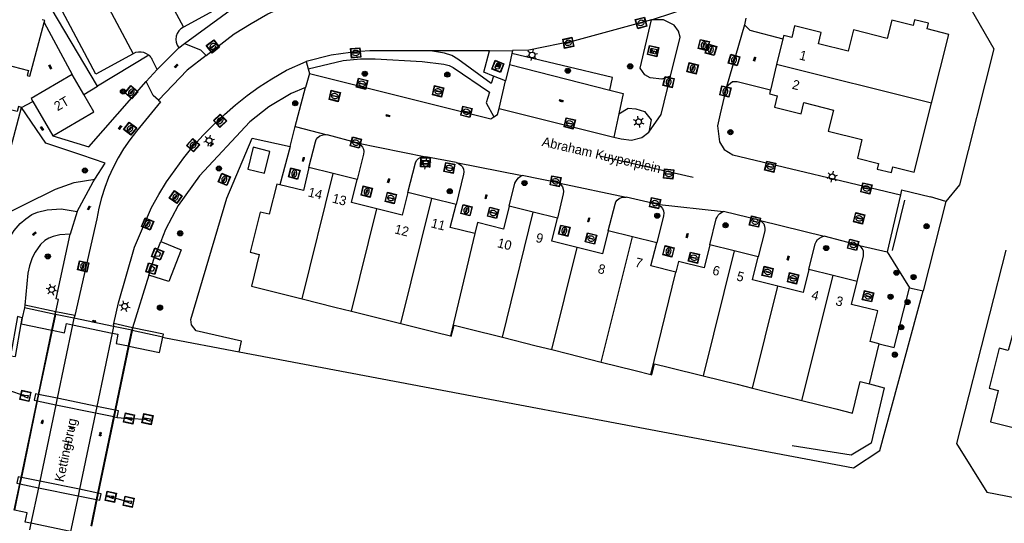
# Model space of a CAD drawing. Header units: metres. Extents: x 93870 to 95789, y 463036 to 464040.
# Tile 294 of 344: x 95405 to 95510, y 463376 to 463429. Entities that reach past the tile are written whole.
import ezdxf
from ezdxf.enums import TextEntityAlignment as Align

# ---------------------------------------------------------------- set-up
doc = ezdxf.new("R2010")
doc.units = ezdxf.units.M
doc.header["$LTSCALE"] = 25.4
for name, color, linetype in [('B_BEBOUWINGSGRENS_0', 1, 'Continuous'), ('B_TUSSENMUUR_0', 7, 'Continuous'), ('G_GRENS_ALGEMEEN_0', 7, 'Continuous'), ('K_KUNSTWERKGRENS_0', 1, 'Continuous'), ('K_KUNSTWERKGRENS_1', 1, 'Continuous'), ('K_STEIGER_1', 1, 'Continuous'), ('Q_BALUSTRADE_LIJN_1', 193, 'Continuous'), ('Q_BOOM_0', 3, 'Continuous'), ('Q_BRANDKRAAN_0', 5, 'Continuous'), ('Q_CONTAINER_0', 7, 'Continuous'), ('Q_DAMWAND_0', 6, 'Continuous'), ('Q_ELEKTRAKAST_0', 7, 'Continuous'), ('Q_GELEIDEWERK_LIJN_0', 1, 'Continuous'), ('Q_INSPECTIE_OF_RIOOLPUT_0', 253, 'Continuous'), ('Q_KOLK_0', 254, 'Continuous'), ('Q_LICHTMAST_0', 2, 'Continuous'), ('Q_MEERPAAL_0', 7, 'Continuous'), ('Q_RECLAMEZUIL_0', 232, 'Continuous'), ('Q_STRAATNAAMBORD_0', 7, 'Continuous'), ('Q_WATERLEIDINGPUT_0', 5, 'Continuous'), ('S_GBKN_SYMBOOL_GV_GROOT_0', 7, 'Continuous'), ('S_GBKN_SYMBOOL_GV_GROOT_1', 7, 'Continuous'), ('S_GBKN_SYMBOOL_OV_GROOT_0', 7, 'Continuous'), ('T_CULTUURGRENS_0', 76, 'Continuous'), ('T_HAAG_0', 87, 'Continuous'), ('T_HEK_0', 57, 'Continuous'), ('T_HEK_LIJN_0', 6, 'Continuous'), ('T_MUUR_30CM_0', 10, 'Continuous'), ('T_WALBESCHERMING_0', 45, 'Continuous'), ('V_WEGGRENS_0', 7, 'Continuous'), ('V_WEGGRENS_1', 7, 'Continuous'), ('W_WALBESCHERMING_LIJN_1', 45, 'Continuous'), ('Z_GBKN_HUISNUMMER_0', 252, 'Continuous'), ('Z_KUNSTWERKNAAM_1', 252, 'Continuous'), ('Z_STRAATNAAM_0', 252, 'Continuous')]:
    doc.layers.add(name, color=color, linetype=linetype)

# ---------------------------------------------------------------- blocks, each defined once
blk = doc.blocks.new('Q_CONTAINER')
for points in [[(-0.5, 0.5), (0.5, 0.5), (0.5, -0.5), (-0.5, -0.5)], [(-0.34, 0.2), (0.33, 0.2), (0.19, -0.25), (-0.2, -0.25)]]:
    blk.add_lwpolyline(points, close=True)
blk.add_lwpolyline([(-0.44, 0.46), (0.44, 0.46, -0.414214), (0.46, 0.44), (0.46, -0.44, -0.414214), (0.44, -0.46), (-0.44, -0.46, -0.414214), (-0.46, -0.44), (-0.46, 0.44), (-0.46, 0.44), (-0.46, 0.45), (-0.46, 0.45), (-0.46, 0.45), (-0.46, 0.45), (-0.46, 0.45), (-0.46, 0.45), (-0.46, 0.46), (-0.46, 0.46), (-0.46, 0.46), (-0.45, 0.46), (-0.45, 0.46), (-0.45, 0.46), (-0.45, 0.46), (-0.45, 0.46), (-0.45, 0.46), (-0.44, 0.46), (-0.44, 0.46)], format="xyb")
blk = doc.blocks.new('Q_STRAATNAAMBORD')
for points in [[(-0.5, 0.5), (0.5, 0.5), (0.5, -0.5), (-0.5, -0.5)], [(-0.37, 0.22), (0.36, 0.22), (0.36, -0.21), (-0.37, -0.21)]]:
    blk.add_lwpolyline(points, close=True)
for points in [[(-0.44, 0.46), (0.44, 0.46, -0.414214), (0.46, 0.44), (0.46, -0.44, -0.414214), (0.44, -0.46), (-0.44, -0.46, -0.414214), (-0.46, -0.44), (-0.46, 0.44), (-0.46, 0.44), (-0.46, 0.45), (-0.46, 0.45), (-0.46, 0.45), (-0.46, 0.45), (-0.46, 0.45), (-0.46, 0.45), (-0.46, 0.46), (-0.46, 0.46), (-0.46, 0.46), (-0.45, 0.46), (-0.45, 0.46), (-0.45, 0.46), (-0.45, 0.46), (-0.45, 0.46), (-0.45, 0.46), (-0.44, 0.46), (-0.44, 0.46)], [(-0.29, 0.16), (0.28, 0.16, -0.414214), (0.3, 0.14), (0.3, -0.13, -0.414214), (0.28, -0.16), (-0.29, -0.16, -0.414214), (-0.31, -0.13), (-0.31, 0.14), (-0.31, 0.14), (-0.31, 0.14), (-0.31, 0.14), (-0.31, 0.15), (-0.31, 0.15), (-0.31, 0.15), (-0.3, 0.15), (-0.3, 0.15), (-0.3, 0.15), (-0.3, 0.16), (-0.3, 0.16), (-0.3, 0.16), (-0.3, 0.16), (-0.29, 0.16), (-0.29, 0.16), (-0.29, 0.16), (-0.29, 0.16), (-0.29, 0.16)]]:
    blk.add_lwpolyline(points, format="xyb")
blk = doc.blocks.new('Q_ELEKTRAKAST')
for points in [[(-0.5, 0.5), (0.5, 0.5), (0.5, -0.5), (-0.5, -0.5)], [(-0.26, 0.26), (0.25, 0.26), (0.25, 0.19), (-0.26, 0.19)], [(-0.26, 0.11), (0.25, 0.11), (0.25, -0.33), (-0.26, -0.33)]]:
    blk.add_lwpolyline(points, close=True)
blk.add_lwpolyline([(-0.44, 0.46), (0.44, 0.46, -0.414214), (0.46, 0.44), (0.46, -0.44, -0.414214), (0.44, -0.46), (-0.44, -0.46, -0.414214), (-0.46, -0.44), (-0.46, 0.44), (-0.46, 0.44), (-0.46, 0.45), (-0.46, 0.45), (-0.46, 0.45), (-0.46, 0.45), (-0.46, 0.45), (-0.46, 0.45), (-0.46, 0.46), (-0.46, 0.46), (-0.46, 0.46), (-0.45, 0.46), (-0.45, 0.46), (-0.45, 0.46), (-0.45, 0.46), (-0.45, 0.46), (-0.45, 0.46), (-0.44, 0.46), (-0.44, 0.46)], format="xyb")
blk.add_lwpolyline([(-0.18, 0, -1), (-0.18, -0.07, -1)], format="xyb", close=True)
blk.add_lwpolyline([(0.04, 0.09), (-0.06, -0.11), (0.04, -0.11), (-0.06, -0.31)])
blk = doc.blocks.new('Q_LICHTMAST')
for points in [[(-0.26, 0.15), (-0.52, 0.3)], [(0, 0.3), (0, 0.6)], [(0.26, 0.15), (0.52, 0.3)], [(-0.26, -0.15), (-0.52, -0.3)], [(0, -0.3), (0, -0.6)], [(0.26, -0.15), (0.52, -0.3)]]:
    blk.add_lwpolyline(points)
blk.add_circle((0, 0), 0.3)
blk = doc.blocks.new('Q_KOLK')
blk.add_lwpolyline([(-0.5, 0.5), (0.5, 0.5), (0.5, -0.5), (-0.5, -0.5)], close=True)
for points in [[(-0.44, 0.46), (0.44, 0.46, -0.414214), (0.46, 0.44), (0.46, -0.44, -0.414214), (0.44, -0.46), (-0.44, -0.46, -0.414214), (-0.46, -0.44), (-0.46, 0.44, -0.414214), (-0.44, 0.46)], [(-0.34, 0.1, 0.380426), (-0.28, -0.18)], [(-0.01, 0.27, 0.240218), (-0.34, 0.1)], [(-0.19, 0.04, 0.853344), (-0.19, -0.03)], [(0.33, 0.11, 0.240191), (-0.01, 0.27)], [(0.18, -0.03, 0.849746), (0.18, 0.04)], [(0.27, -0.18, 0.380426), (0.33, 0.11)], [(-0.28, -0.18, 0.148452), (0.01, -0.26)], [(0.01, -0.26, 0.131742), (0.27, -0.18)]]:
    blk.add_lwpolyline(points, format="xyb")
for points in [[(-0.19, 0.04), (0.18, 0.04)], [(0.18, -0.03), (-0.19, -0.03)]]:
    blk.add_lwpolyline(points)
blk = doc.blocks.new('Q_INSPECTIE_OF_RIOOLPUT')
blk.add_lwpolyline([(-0.5, 0.5), (0.5, 0.5), (0.5, -0.5), (-0.5, -0.5)], close=True)
for points in [[(-0.44, 0.46), (0.44, 0.46, -0.414214), (0.46, 0.44), (0.46, -0.44, -0.414214), (0.44, -0.46), (-0.44, -0.46, -0.414214), (-0.46, -0.44), (-0.46, 0.44), (-0.46, 0.44), (-0.46, 0.45), (-0.46, 0.45), (-0.46, 0.45), (-0.46, 0.45), (-0.46, 0.45), (-0.46, 0.45), (-0.46, 0.46), (-0.46, 0.46), (-0.46, 0.46), (-0.45, 0.46), (-0.45, 0.46), (-0.45, 0.46), (-0.45, 0.46), (-0.45, 0.46), (-0.45, 0.46), (-0.44, 0.46), (-0.44, 0.46)], [(-0.34, 0.1, 0.380426), (-0.28, -0.18)], [(-0.01, 0.27, 0.240218), (-0.34, 0.1)], [(-0.19, 0.04, 0.853344), (-0.19, -0.03)], [(0.33, 0.11, 0.240191), (-0.01, 0.27)], [(0.18, -0.03, 0.849746), (0.18, 0.04)], [(0.27, -0.18, 0.380426), (0.33, 0.11)], [(-0.28, -0.18, 0.148452), (0.01, -0.26)], [(0.01, -0.26, 0.131742), (0.27, -0.18)]]:
    blk.add_lwpolyline(points, format="xyb")
for points in [[(-0.19, 0.04), (0.18, 0.04)], [(0.18, -0.03), (-0.19, -0.03)]]:
    blk.add_lwpolyline(points)
blk = doc.blocks.new('Q_WATERLEIDINGPUT')
blk.add_lwpolyline([(-0.5, 0.5), (0.5, 0.5), (0.5, -0.5), (-0.5, -0.5)], close=True)
for points in [[(-0.44, 0.46), (0.44, 0.46, -0.414214), (0.46, 0.44), (0.46, -0.44, -0.414214), (0.44, -0.46), (-0.44, -0.46, -0.414214), (-0.46, -0.44), (-0.46, 0.44), (-0.46, 0.44), (-0.46, 0.45), (-0.46, 0.45), (-0.46, 0.45), (-0.46, 0.45), (-0.46, 0.45), (-0.46, 0.45), (-0.46, 0.46), (-0.46, 0.46), (-0.46, 0.46), (-0.45, 0.46), (-0.45, 0.46), (-0.45, 0.46), (-0.45, 0.46), (-0.45, 0.46), (-0.45, 0.46), (-0.44, 0.46), (-0.44, 0.46)], [(-0.34, 0.1, 0.380426), (-0.28, -0.18)], [(-0.01, 0.27, 0.240218), (-0.34, 0.1)], [(-0.19, 0.04, 0.853344), (-0.19, -0.03)], [(0.33, 0.11, 0.240191), (-0.01, 0.27)], [(0.18, -0.03, 0.849746), (0.18, 0.04)], [(0.27, -0.18, 0.380426), (0.33, 0.11)], [(-0.28, -0.18, 0.148452), (0.01, -0.26)], [(0.01, -0.26, 0.131742), (0.27, -0.18)]]:
    blk.add_lwpolyline(points, format="xyb")
for points in [[(-0.19, 0.04), (0.18, 0.04)], [(0.18, -0.03), (-0.19, -0.03)]]:
    blk.add_lwpolyline(points)
blk = doc.blocks.new('Q_BRANDKRAAN')
blk.add_lwpolyline([(-0.5, 0.5), (0.5, 0.5), (0.5, -0.5), (-0.5, -0.5)], close=True)
for points in [[(-0.44, 0.46), (0.44, 0.46, -0.414214), (0.46, 0.44), (0.46, -0.44, -0.414214), (0.44, -0.46), (-0.44, -0.46, -0.414214), (-0.46, -0.44), (-0.46, 0.44), (-0.46, 0.44), (-0.46, 0.45), (-0.46, 0.45), (-0.46, 0.45), (-0.46, 0.45), (-0.46, 0.45), (-0.46, 0.45), (-0.46, 0.46), (-0.46, 0.46), (-0.46, 0.46), (-0.45, 0.46), (-0.45, 0.46), (-0.45, 0.46), (-0.45, 0.46), (-0.45, 0.46), (-0.45, 0.46), (-0.44, 0.46), (-0.44, 0.46)], [(-0.34, 0.1, 0.380426), (-0.28, -0.18)], [(-0.01, 0.27, 0.240218), (-0.34, 0.1)], [(-0.19, 0.04, 0.853344), (-0.19, -0.03)], [(0.33, 0.11, 0.240191), (-0.01, 0.27)], [(0.18, -0.03, 0.849746), (0.18, 0.04)], [(0.27, -0.18, 0.380426), (0.33, 0.11)], [(-0.28, -0.18, 0.148452), (0.01, -0.26)], [(0.01, -0.26, 0.131742), (0.27, -0.18)]]:
    blk.add_lwpolyline(points, format="xyb")
for points in [[(-0.19, 0.04), (0.18, 0.04)], [(0.18, -0.03), (-0.19, -0.03)]]:
    blk.add_lwpolyline(points)
blk = doc.blocks.new('Q_RECLAMEZUIL')
blk.add_lwpolyline([(-0.5, 0.5), (0.5, 0.5), (0.5, -0.5), (-0.5, -0.5)], close=True)
for points in [[(-0.44, 0.46), (0.44, 0.46, -0.414214), (0.46, 0.44), (0.46, -0.44, -0.414214), (0.44, -0.46), (-0.44, -0.46, -0.414214), (-0.46, -0.44), (-0.46, 0.44), (-0.46, 0.44), (-0.46, 0.45), (-0.46, 0.45), (-0.46, 0.45), (-0.46, 0.45), (-0.46, 0.45), (-0.46, 0.45), (-0.46, 0.46), (-0.46, 0.46), (-0.46, 0.46), (-0.45, 0.46), (-0.45, 0.46), (-0.45, 0.46), (-0.45, 0.46), (-0.45, 0.46), (-0.45, 0.46), (-0.44, 0.46), (-0.44, 0.46)], [(-0.13, 0.05, 0.550274), (-0.13, -0.04)], [(0.13, -0.04, 0.506565), (0.13, 0.05)], [(-0.13, -0.14, 0.502509), (-0.13, -0.22)], [(0.13, -0.22, 0.554525), (0.13, -0.14)]]:
    blk.add_lwpolyline(points, format="xyb")
for points in [[(-0.23, 0.17), (0, 0.33), (0.22, 0.17)], [(0.22, 0.17), (0.22, -0.32), (-0.23, -0.32), (-0.23, 0.17)], [(-0.13, 0.05), (0.13, 0.05)], [(0.13, -0.04), (-0.13, -0.04)], [(-0.13, -0.14), (0.13, -0.14)], [(0.13, -0.22), (-0.13, -0.22)]]:
    blk.add_lwpolyline(points)
blk = doc.blocks.new('Q_BOOM')
for radius in [0.27, 0.18, 0.09]:
    blk.add_circle((0, 0), radius)
blk = doc.blocks.new('Q_MEERPAAL')
for points in [[(-0.5, 0.5), (0.5, 0.5), (0.5, -0.5), (-0.5, -0.5)], [(-0.08, 0.32), (0.07, 0.32), (0.07, 0.17), (-0.08, 0.17)]]:
    blk.add_lwpolyline(points, close=True)
blk.add_lwpolyline([(-0.44, 0.46), (0.44, 0.46, -0.414214), (0.46, 0.44), (0.46, -0.44, -0.414214), (0.44, -0.46), (-0.44, -0.46, -0.414214), (-0.46, -0.44), (-0.46, 0.44), (-0.46, 0.44), (-0.46, 0.45), (-0.46, 0.45), (-0.46, 0.45), (-0.46, 0.45), (-0.46, 0.45), (-0.46, 0.45), (-0.46, 0.46), (-0.46, 0.46), (-0.46, 0.46), (-0.45, 0.46), (-0.45, 0.46), (-0.45, 0.46), (-0.45, 0.46), (-0.45, 0.46), (-0.45, 0.46), (-0.44, 0.46), (-0.44, 0.46)], format="xyb")
for points in [[(-0.08, 0.12), (-0.14, -0.31)], [(-0.08, 0.12), (0.07, 0.12)], [(0.07, 0.12), (0.12, -0.31)], [(-0.14, -0.31), (0.12, -0.31)]]:
    blk.add_lwpolyline(points)
blk = doc.blocks.new('S_GBKN_SYMBOOL_OV_GROOT')
for points in [[(-0.21875, 0.0625), (0.21875, 0.0625)], [(-0.21875, 0), (0.21875, 0)], [(-0.1875, 0.0625), (-0.1875, 0)], [(-0.125, 0.09375), (-0.125, 0.0625)], [(-0.125, 0), (-0.125, -0.0625)], [(-0.0625, 0.0625), (-0.0625, 0)], [(0, 0.09375), (0, 0.0625)], [(0, 0), (0, -0.0625)], [(0.0625, 0.0625), (0.0625, 0)], [(0.125, 0.09375), (0.125, 0.0625)], [(0.125, 0), (0.125, -0.0625)], [(0.1875, 0.0625), (0.1875, 0)], [(-0.21875, -0.0625), (0.21875, -0.0625)], [(-0.1875, -0.0625), (-0.1875, -0.09375)], [(-0.0625, -0.0625), (-0.0625, -0.09375)], [(0.0625, -0.0625), (0.0625, -0.09375)], [(0.1875, -0.0625), (0.1875, -0.09375)]]:
    blk.add_lwpolyline(points)
blk = doc.blocks.new('S_GBKN_SYMBOOL_GV_GROOT')
for points in [[(-0.1875, 0.03125), (-0.09375, 0.09375)], [(-0.1875, -0.0625), (0.0625, 0.09375)], [(-0.1875, 0.09375), (0.125, -0.09375)], [(-0.1875, 0), (-0.03125, -0.09375)], [(-0.125, -0.09375), (0.1875, 0.09375)], [(-0.0625, 0.09375), (0.1875, -0.0625)], [(0.03125, -0.09375), (0.1875, 0)], [(0.09375, 0.09375), (0.1875, 0.03125)]]:
    blk.add_lwpolyline(points)

msp = doc.modelspace()

# ---------------------------------------------------------------- linework, layer by layer
at = {"layer": 'B_BEBOUWINGSGRENS_0'}
for p, q in [((95486.1, 463427.16), (95485.43, 463424.42)), ((95485.43, 463424.42), (95484.76, 463421.7)), ((95412, 463421.26), (95410.78, 463423.36)), ((95406.6, 463420.52), (95408.74, 463416.87)), ((95402.2, 463407.87), (95405.42, 463419.88)), ((95438.43, 463412.87), (95435.87, 463413.51)), ((95440.98, 463412.23), (95438.43, 463412.87)), ((95448.9, 463410.23), (95446.35, 463410.87)), ((95451.45, 463409.59), (95448.9, 463410.23)), ((95459.63, 463408.78), (95457.08, 463409.42)), ((95462.19, 463408.15), (95459.63, 463408.78)), ((95470.16, 463406.16), (95467.59, 463406.8)), ((95472.72, 463405.52), (95470.16, 463406.16)), ((95480.92, 463404.69), (95478.35, 463405.33)), ((95483.48, 463404.05), (95480.92, 463404.69)), ((95491.41, 463402.08), (95488.84, 463402.72)), ((95493.96, 463401.45), (95491.41, 463402.08)), ((95495.26, 463390.58), (95496.31, 463394.84))]:
    msp.add_line(p, q, dxfattribs=at)
for points in [[(95405.42, 463419.88), (95405.09, 463419.97), (95404.95, 463419.44), (95402.55, 463420.07), (95403.72, 463424.45), (95406.13, 463423.81), (95405.99, 463423.28), (95406.3, 463423.2), (95407.82, 463428.89)], [(95407.82, 463428.89), (95407.88, 463429.11), (95407.61, 463429.18)], [(95501.83, 463420.33), (95503.66, 463427.63), (95501.38, 463428.2), (95501.53, 463428.8), (95500.04, 463429.18), (95499.89, 463428.57), (95497.64, 463429.14), (95497.14, 463427.19), (95493.57, 463428.1), (95493, 463425.85), (95489.85, 463426.62), (95490.15, 463427.83), (95487.33, 463428.53)], [(95487.33, 463428.53), (95487.04, 463427.31), (95486.19, 463427.52), (95486.1, 463427.16)], [(95410.78, 463423.36), (95406.42, 463420.82), (95406.6, 463420.52)], [(95484.76, 463421.7), (95484.67, 463421.32), (95485.5, 463421.11), (95485.2, 463419.9), (95488.01, 463419.2), (95488.31, 463420.41), (95491.45, 463419.61), (95490.88, 463417.37), (95494.47, 463416.47), (95493.98, 463414.5), (95496.24, 463413.95), (95496.09, 463413.34), (95497.6, 463412.98), (95497.74, 463413.58), (95500, 463413.03), (95501.83, 463420.33)], [(95408.74, 463416.87), (95413.08, 463419.41), (95412, 463421.26)], [(95431.14, 463412.91), (95431.71, 463415.23), (95429.96, 463415.66), (95429.39, 463413.34), (95431.14, 463412.91)], [(95435.87, 463413.51), (95435.27, 463411.08), (95432.79, 463411.68)], [(95443.05, 463409.13), (95440.37, 463409.8), (95440.98, 463412.23)], [(95432.79, 463411.68), (95432.45, 463411.76), (95431.65, 463408.56), (95430.68, 463408.8), (95429.62, 463404.53), (95430.59, 463404.29), (95429.76, 463400.95), (95431.47, 463400.52), (95435.13, 463399.61)], [(95446.35, 463410.87), (95445.74, 463408.45), (95443.05, 463409.13)], [(95453.43, 463406.53), (95450.84, 463407.17), (95451.45, 463409.59)], [(95457.08, 463409.42), (95456.47, 463406.99), (95453.74, 463407.67), (95453.43, 463406.53)], [(95464.29, 463405.04), (95461.59, 463405.71), (95462.19, 463408.15)], [(95467.59, 463406.8), (95466.98, 463404.37), (95464.29, 463405.04)], [(95474.74, 463402.43), (95472.11, 463403.09), (95472.72, 463405.52)], [(95478.35, 463405.33), (95477.74, 463402.9), (95475.04, 463403.57), (95474.74, 463402.43)], [(95485.56, 463400.95), (95482.87, 463401.62), (95483.48, 463404.05)], [(95488.84, 463402.72), (95488.24, 463400.28), (95485.56, 463400.95)], [(95496.31, 463394.84), (95495.34, 463395.08), (95496.14, 463398.31), (95493.35, 463399.01), (95493.96, 463401.45)], [(95435.13, 463399.61), (95438.62, 463398.73), (95440.37, 463398.29)], [(95440.37, 463398.29), (95442.08, 463397.86), (95445.61, 463396.98)], [(95445.61, 463396.98), (95449.27, 463396.06), (95450.85, 463395.66)], [(95450.85, 463395.66), (95450.95, 463395.64), (95451.25, 463396.81), (95452.82, 463396.41), (95456.37, 463395.52)], [(95510.78, 463397.33), (95510.3, 463395.39), (95509.98, 463394.12), (95509.01, 463394.37), (95507.94, 463390.12), (95508.91, 463389.88), (95508.08, 463386.57), (95513.44, 463385.22)], [(95456.37, 463395.52), (95459.96, 463394.62), (95461.61, 463394.21)], [(95461.61, 463394.21), (95463.28, 463393.79), (95466.84, 463392.89)], [(95466.84, 463392.89), (95470.44, 463391.99), (95472.09, 463391.57)], [(95472.09, 463391.57), (95472.19, 463391.55), (95472.48, 463392.72), (95474.07, 463392.32), (95477.63, 463391.43)], [(95477.63, 463391.43), (95481.23, 463390.54), (95482.87, 463390.13)], [(95482.87, 463390.13), (95484.53, 463389.72), (95488.11, 463388.82)], [(95488.11, 463388.82), (95491.71, 463387.93), (95493.47, 463387.49), (95494.29, 463390.82), (95495.26, 463390.58)]]:
    msp.add_lwpolyline(points, dxfattribs=at)
at = {"layer": 'B_TUSSENMUUR_0'}
for p, q in [((95501.83, 463420.33), (95485.43, 463424.42)), ((95435.13, 463399.61), (95438.43, 463412.87)), ((95445.61, 463396.98), (95448.9, 463410.23)), ((95440.37, 463398.29), (95443.05, 463409.13)), ((95456.37, 463395.52), (95459.63, 463408.78)), ((95453.43, 463406.53), (95450.85, 463395.66)), ((95466.84, 463392.89), (95470.16, 463406.16)), ((95461.61, 463394.21), (95464.29, 463405.04)), ((95480.92, 463404.69), (95477.63, 463391.43)), ((95472.09, 463391.57), (95474.74, 463402.43)), ((95488.11, 463388.82), (95491.41, 463402.08)), ((95482.87, 463390.13), (95485.56, 463400.95))]:
    msp.add_line(p, q, dxfattribs=at)
at = {"layer": 'G_GRENS_ALGEMEEN_0'}
for p, q in [((95433.86, 463415.75), (95434.42, 463417.86)), ((95433.86, 463415.75), (95432.79, 463411.68)), ((95498.67, 463411.14), (95498.55, 463410.62)), ((95503.35, 463409.9), (95501.75, 463410.42)), ((95497.13, 463404.57), (95499.52, 463400.78)), ((95428.47, 463393.98), (95428.73, 463395.12))]:
    msp.add_line(p, q, dxfattribs=at)
for points in [[(95435.87, 463413.51), (95436.55, 463416.22), (95436.64, 463416.47), (95436.8, 463416.69), (95437.01, 463416.86), (95437.25, 463416.96), (95437.52, 463417), (95437.78, 463416.97)], [(95440.94, 463416.13), (95441.18, 463416.04), (95441.38, 463415.88), (95441.54, 463415.68), (95441.65, 463415.45), (95441.69, 463415.2), (95441.66, 463414.94), (95440.98, 463412.23)], [(95446.35, 463410.87), (95447.14, 463414.02), (95447.27, 463414.26), (95447.47, 463414.46), (95447.71, 463414.6), (95447.99, 463414.67), (95448.26, 463414.66)], [(95451.48, 463414.03), (95451.73, 463413.94), (95451.95, 463413.78), (95452.12, 463413.58), (95452.24, 463413.33), (95452.28, 463413.07), (95452.26, 463412.8), (95451.45, 463409.59)], [(95457.08, 463409.42), (95457.69, 463411.85), (95457.79, 463412.05), (95457.92, 463412.24), (95458.08, 463412.41), (95458.26, 463412.55), (95458.47, 463412.66)], [(95462.45, 463411.85), (95462.61, 463411.66), (95462.73, 463411.45), (95462.8, 463411.21), (95462.84, 463410.97), (95462.82, 463410.72), (95462.19, 463408.15)], [(95467.59, 463406.8), (95468.3, 463409.63), (95468.4, 463409.87), (95468.54, 463410.07), (95468.74, 463410.23), (95468.97, 463410.34), (95469.21, 463410.39), (95469.47, 463410.37)], [(95472.69, 463409.63), (95472.94, 463409.54), (95473.15, 463409.39), (95473.32, 463409.18), (95473.43, 463408.94), (95473.47, 463408.68), (95473.44, 463408.41), (95472.72, 463405.52)], [(95478.35, 463405.33), (95479.03, 463408.06), (95479.12, 463408.27), (95479.24, 463408.46), (95479.4, 463408.63), (95479.59, 463408.76), (95479.81, 463408.85)], [(95483.72, 463407.91), (95483.91, 463407.74), (95484.06, 463407.53), (95484.15, 463407.3), (95484.19, 463407.05), (95484.17, 463406.79), (95483.48, 463404.05)], [(95488.84, 463402.72), (95489.51, 463405.41), (95489.61, 463405.65), (95489.77, 463405.87), (95489.97, 463406.04), (95490.2, 463406.16), (95490.46, 463406.23)], [(95493.96, 463401.45), (95494.63, 463404.15), (95494.65, 463404.4), (95494.62, 463404.65), (95494.53, 463404.88), (95494.4, 463405.09), (95494.22, 463405.26)], [(95499.52, 463400.78), (95500, 463400.67), (95500.95, 463400.46)]]:
    msp.add_lwpolyline(points, dxfattribs=at)
at = {"layer": 'K_KUNSTWERKGRENS_0'}
for p, q in [((95405.71, 463398.63), (95405.49, 463397.59)), ((95405.77, 463398.91), (95405.71, 463398.63)), ((95409.05, 463398.23), (95405.77, 463398.91)), ((95408.99, 463397.94), (95409.05, 463398.23)), ((95408.99, 463397.94), (95408.99, 463397.94)), ((95410.94, 463397.54), (95408.99, 463397.94)), ((95415.15, 463396.66), (95410.94, 463397.54)), ((95405.38, 463396.96), (95408.62, 463396.28)), ((95410.8, 463396.85), (95415.01, 463395.97)), ((95417.1, 463396.26), (95415.15, 463396.66)), ((95417.17, 463396.54), (95417.1, 463396.26)), ((95408.62, 463396.28), (95408.65, 463396.28)), ((95416.75, 463394.6), (95416.78, 463394.59)), ((95409.17, 463389.06), (95407.22, 463389.46)), ((95407.08, 463388.79), (95407.08, 463388.78)), ((95407.08, 463388.78), (95409.03, 463388.38)), ((95409.03, 463388.38), (95413.24, 463387.51)), ((95413.38, 463388.19), (95409.17, 463389.06)), ((95415.33, 463387.79), (95413.38, 463388.19)), ((95413.24, 463387.51), (95415.19, 463387.11)), ((95415.19, 463387.11), (95415.22, 463387.1)), ((95415.22, 463387.1), (95415.54, 463387.03)), ((95415.37, 463387.78), (95415.33, 463387.79)), ((95405.21, 463379.99), (95405.24, 463379.98)), ((95405.24, 463379.98), (95407.19, 463379.58)), ((95405.39, 463380.66), (95405.36, 463380.67)), ((95407.33, 463380.27), (95405.39, 463380.66)), ((95411.55, 463379.41), (95407.33, 463380.27)), ((95407.19, 463379.58), (95411.4, 463378.72)), ((95411.4, 463378.72), (95413.35, 463378.33)), ((95413.5, 463379.01), (95411.55, 463379.41)), ((95413.54, 463379), (95413.5, 463379.01)), ((95413.35, 463378.33), (95413.39, 463378.32)), ((95410.61, 463374.94), (95406.4, 463375.81))]:
    msp.add_line(p, q, dxfattribs=at)
for points in [[(95405.49, 463397.59), (95405.35, 463396.96), (95405.38, 463396.96)], [(95408.65, 463396.28), (95409.96, 463396.01), (95410.16, 463396.98), (95410.8, 463396.85)], [(95420.37, 463395.53), (95420.44, 463395.86), (95417.17, 463396.54)], [(95415.01, 463395.97), (95415.62, 463395.84), (95415.42, 463394.87), (95416.75, 463394.6)], [(95416.78, 463394.59), (95420.03, 463393.91), (95420.37, 463395.53)], [(95407.22, 463389.46), (95406.9, 463389.53), (95406.75, 463388.85), (95407.08, 463388.79)], [(95415.54, 463387.03), (95415.67, 463387.71), (95415.37, 463387.78)], [(95405.36, 463380.67), (95405.05, 463380.73), (95404.91, 463380.05), (95405.21, 463379.99)], [(95413.39, 463378.32), (95413.71, 463378.25), (95413.85, 463378.93), (95413.54, 463379)], [(95406.4, 463375.81), (95405.8, 463375.94), (95406, 463376.93), (95404.66, 463377.2)]]:
    msp.add_lwpolyline(points, dxfattribs=at)
at = {"layer": 'K_KUNSTWERKGRENS_1'}
for p, q in [((95408.99, 463397.94), (95408.65, 463396.28)), ((95408.65, 463396.28), (95407.22, 463389.46)), ((95416.75, 463394.6), (95417.1, 463396.26)), ((95415.33, 463387.79), (95416.75, 463394.6)), ((95407.22, 463389.46), (95407.08, 463388.78)), ((95407.08, 463388.78), (95405.36, 463380.67)), ((95413.5, 463379.01), (95415.19, 463387.11)), ((95415.19, 463387.11), (95415.33, 463387.79)), ((95404.63, 463377.21), (95405.21, 463379.99)), ((95405.21, 463379.99), (95405.36, 463380.67)), ((95413.35, 463378.33), (95413.5, 463379.01)), ((95412.77, 463375.53), (95413.35, 463378.33))]:
    msp.add_line(p, q, dxfattribs=at)
at = {"layer": 'K_STEIGER_1'}
msp.add_line((95405.38, 463396.96), (95405.49, 463397.59), dxfattribs=at)
msp.add_lwpolyline([(95404.99, 463397.71), (95404.25, 463393.56), (95404.78, 463393.5), (95405.38, 463396.96)], dxfattribs=at)
at = {"layer": 'Q_BALUSTRADE_LIJN_1'}
for p, q in [((95408.97, 463397.95), (95409.02, 463398.17)), ((95417.13, 463396.25), (95416.78, 463394.59)), ((95407.08, 463388.79), (95407.22, 463389.46)), ((95405.36, 463380.67), (95407.08, 463388.79))]:
    msp.add_line(p, q, dxfattribs=at)
for points in [[(95417.18, 463396.49), (95417.13, 463396.25), (95417.13, 463396.25)], [(95416.78, 463394.59), (95416.78, 463394.59), (95415.37, 463387.78)], [(95415.22, 463387.1), (95415.22, 463387.1), (95413.54, 463379)], [(95415.37, 463387.78), (95415.37, 463387.78), (95415.22, 463387.1)], [(95413.54, 463379), (95413.54, 463379), (95413.39, 463378.32)], [(95413.39, 463378.32), (95413.39, 463378.32), (95412.81, 463375.52), (95412.81, 463375.52)]]:
    msp.add_lwpolyline(points, dxfattribs=at)
at = {"layer": 'Q_DAMWAND_0'}
msp.add_line((95503.35, 463409.9), (95500.95, 463400.46), dxfattribs=at)
at = {"layer": 'Q_GELEIDEWERK_LIJN_0'}
for p, q in [((95405.83, 463389.29), (95403.96, 463389.91)), ((95414.86, 463378.62), (95416.76, 463378.09))]:
    msp.add_line(p, q, dxfattribs=at)
msp.add_lwpolyline([(95415.54, 463387.03), (95416.8, 463386.92), (95418.76, 463386.84)], dxfattribs=at)
at = {"layer": 'T_CULTUURGRENS_0'}
for p, q in [((95413.44, 463422.13), (95407.1, 463432.89)), ((95413.44, 463422.13), (95407.1, 463432.89)), ((95422.66, 463426.65), (95427.89, 463430.48)), ((95422.06, 463426.21), (95422.66, 463426.65)), ((95450.23, 463425.62), (95448.74, 463425.88)), ((95457.38, 463425.6), (95457.13, 463424.43)), ((95418.91, 463425.41), (95413.44, 463422.13)), ((95435.58, 463424.74), (95435.78, 463423.99)), ((95457.13, 463424.43), (95467.74, 463421.72)), ((95456.7, 463422.69), (95455.43, 463423.2)), ((95456.01, 463419.76), (95456.7, 463422.69)), ((95412, 463421.26), (95413.44, 463422.13)), ((95413.44, 463422.13), (95413.44, 463422.13)), ((95472.13, 463418.56), (95471.87, 463417.25)), ((95468.18, 463416.74), (95468.96, 463416.55))]:
    msp.add_line(p, q, dxfattribs=at)
for points in [[(95419.69, 463443.35), (95426.51, 463430.54), (95422.56, 463428.4)], [(95474.18, 463423.2), (95473.27, 463422.89), (95472.01, 463423.03), (95471.47, 463423.35), (95470.96, 463424.03), (95472.15, 463429.15)], [(95422.56, 463428.4), (95422.29, 463428.22), (95422.06, 463428), (95421.9, 463427.72), (95421.79, 463427.42), (95421.75, 463427.1), (95421.79, 463426.79), (95421.89, 463426.48), (95422.06, 463426.21)], [(95448.74, 463425.88), (95446.87, 463425.88), (95443.37, 463425.89), (95442.33, 463425.87), (95441.29, 463425.81), (95440.26, 463425.72), (95439.23, 463425.58), (95438.21, 463425.41), (95435.58, 463424.74)], [(95455.43, 463423.2), (95455.17, 463422.41), (95451.64, 463425.01), (95451.01, 463425.37), (95450.23, 463425.62)], [(95467.74, 463421.72), (95468.05, 463423.05), (95457.38, 463425.6)], [(95435.78, 463423.99), (95439.48, 463424.87), (95441.33, 463425.04), (95442.87, 463425.04), (95447.88, 463424.76), (95450.17, 463424.48), (95450.73, 463424.33), (95451.15, 463424.11), (95455, 463421.5), (95454.63, 463420.36), (95455.44, 463418.87)], [(95412, 463421.26), (95413.44, 463422.12), (95413.44, 463422.13)], [(95455.44, 463418.87), (95455.86, 463419.15), (95456.01, 463419.76)], [(95468.71, 463419.19), (95469.68, 463419.8), (95470.52, 463419.75), (95471.42, 463419.46), (95472.13, 463418.56)], [(95402.2, 463407.87), (95409.02, 463411.22), (95411, 463411.94), (95413.19, 463412.28)]]:
    msp.add_lwpolyline(points, dxfattribs=at)
at = {"layer": 'T_HAAG_0'}
msp.add_line((95498.67, 463411.14), (95501.75, 463410.42), dxfattribs=at)
msp.add_lwpolyline([(95428.73, 463395.12), (95423.91, 463396.22), (95423.42, 463396.84), (95423.35, 463397.42), (95427.15, 463410.26), (95429.86, 463416.64)], dxfattribs=at)
at = {"layer": 'T_HEK_0'}
msp.add_line((95429.86, 463416.64), (95433.86, 463415.75), dxfattribs=at)
msp.add_lwpolyline([(95496.31, 463394.84), (95497.87, 463394.45), (95499.52, 463400.78)], dxfattribs=at)
at = {"layer": 'T_HEK_LIJN_0'}
msp.add_line((95497.7, 463404.72), (95499, 463410.04), dxfattribs=at)
msp.add_lwpolyline([(95495.26, 463390.58), (95496.81, 463390.18), (95495.45, 463384.31), (95493.31, 463383.03), (95487.08, 463384.02)], dxfattribs=at)
at = {"layer": 'T_MUUR_30CM_0'}
for p, q in [((95407.82, 463428.89), (95410.78, 463423.36)), ((95405.42, 463419.88), (95406.6, 463420.52)), ((95408.97, 463397.95), (95405.71, 463398.63)), ((95408.99, 463397.94), (95408.97, 463397.95)), ((95417.13, 463396.25), (95417.1, 463396.26)), ((95420.37, 463395.53), (95417.13, 463396.25))]:
    msp.add_line(p, q, dxfattribs=at)
at = {"layer": 'T_WALBESCHERMING_0'}
msp.add_line((95428.47, 463393.98), (95493.59, 463381.7), dxfattribs=at)
for points in [[(95503.96, 463433.89), (95508.46, 463426.11), (95504.79, 463411.67), (95503.35, 463409.9)], [(95509.7, 463404.76), (95507.97, 463397.96), (95504.49, 463384.26), (95507.7, 463379.11)], [(95493.59, 463381.7), (95496.35, 463383.54), (95500.95, 463400.46)], [(95420.37, 463395.53), (95420.68, 463395.46), (95428.47, 463393.98)], [(95507.7, 463379.11), (95538.58, 463373.14), (95541.34, 463372.62)]]:
    msp.add_lwpolyline(points, dxfattribs=at)
at = {"layer": 'V_WEGGRENS_0'}
for p, q in [((95415.68, 463441.27), (95422.56, 463428.4)), ((95410.43, 463438.37), (95417.22, 463425.56)), ((95482.16, 463429.33), (95482.02, 463428.63)), ((95482.02, 463428.63), (95480.12, 463422.08)), ((95419.77, 463423.92), (95422.06, 463426.21)), ((95455, 463425.87), (95448.74, 463425.88)), ((95455, 463425.87), (95457.45, 463425.9)), ((95457.45, 463425.9), (95457.38, 463425.6)), ((95418.63, 463422.62), (95419.77, 463423.92)), ((95435.78, 463423.99), (95435.92, 463423.47)), ((95457.13, 463424.43), (95456.7, 463422.69)), ((95412.53, 463415.71), (95418.63, 463422.62)), ((95435.92, 463423.47), (95435.49, 463421.98)), ((95434.42, 463417.86), (95435.49, 463421.98)), ((95467.74, 463421.72), (95469.18, 463421.35)), ((95469.18, 463421.35), (95468.71, 463419.19)), ((95456.01, 463419.76), (95468.18, 463416.74)), ((95468.71, 463419.19), (95468.18, 463416.74)), ((95434.42, 463417.86), (95437.78, 463416.97)), ((95408.74, 463416.87), (95412.53, 463415.71)), ((95440.94, 463416.13), (95437.78, 463416.97)), ((95440.94, 463416.13), (95448.26, 463414.66)), ((95414.28, 463413.97), (95411.81, 463414.81)), ((95451.48, 463414.03), (95448.26, 463414.66)), ((95413.19, 463412.28), (95414.28, 463413.97)), ((95451.48, 463414.03), (95458.47, 463412.66)), ((95462.45, 463411.85), (95458.47, 463412.66)), ((95462.45, 463411.85), (95469.47, 463410.37)), ((95472.69, 463409.63), (95469.47, 463410.37)), ((95498.55, 463410.62), (95497.13, 463404.57)), ((95472.69, 463409.63), (95479.81, 463408.85)), ((95411.29, 463408.84), (95410.56, 463406.44)), ((95483.72, 463407.91), (95479.81, 463408.85)), ((95483.72, 463407.91), (95490.46, 463406.23)), ((95494.22, 463405.26), (95490.46, 463406.23)), ((95494.22, 463405.26), (95497.13, 463404.57)), ((95418.89, 463402.09), (95417.17, 463396.54)), ((95411.04, 463397.82), (95409.05, 463398.23)), ((95411.02, 463397.72), (95410.94, 463397.54)), ((95411.04, 463397.82), (95411.02, 463397.72)), ((95415.16, 463396.87), (95415.15, 463396.66)), ((95415.16, 463396.87), (95415.18, 463396.97)), ((95417.17, 463396.54), (95415.18, 463396.97))]:
    msp.add_line(p, q, dxfattribs=at)
for points in [[(95417.22, 463425.56), (95413.27, 463423.41), (95406.46, 463436.26)], [(95472.15, 463429.15), (95474.54, 463429.94), (95476.92, 463430.76), (95479.28, 463431.62), (95481.64, 463432.5), (95483.98, 463433.42)], [(95424.96, 463425.38), (95427.93, 463427.69), (95429.73, 463428.77), (95431.52, 463429.8), (95433.19, 463430.55), (95434.71, 463431.04), (95438.1, 463431.65), (95441.86, 463431.71), (95445.78, 463431.92), (95447.54, 463431.91)], [(95472.15, 463429.15), (95463.99, 463426.94), (95459.15, 463425.96), (95457.45, 463425.9)], [(95474.18, 463423.2), (95475.19, 463427.34), (95475.02, 463427.96), (95474.57, 463428.59), (95473.44, 463429.18), (95472.15, 463429.15)], [(95482.02, 463428.63), (95482.58, 463428.07), (95486.1, 463427.16)], [(95422.66, 463426.65), (95424.38, 463426), (95424.96, 463425.38)], [(95418.91, 463425.41), (95418.66, 463425.58), (95418.38, 463425.7), (95418.09, 463425.75), (95417.79, 463425.75), (95417.5, 463425.69), (95417.22, 463425.56)], [(95455.43, 463423.2), (95454.41, 463423.62), (95455, 463425.87)], [(95415.18, 463396.97), (95415.67, 463399.17), (95417.38, 463405.07), (95419.18, 463409.27), (95419.95, 463410.64), (95420.78, 463411.98), (95421.67, 463413.28), (95422.61, 463414.54), (95423.61, 463415.76), (95424.65, 463416.93), (95425.75, 463418.05), (95426.9, 463419.13), (95428.09, 463420.16), (95429.33, 463421.14), (95430.6, 463422.06), (95431.92, 463422.92), (95433.5, 463423.85), (95435.58, 463424.74)], [(95419.77, 463423.92), (95419.26, 463424.97), (95419.21, 463425.06), (95419.16, 463425.14), (95419.1, 463425.22), (95419.03, 463425.3), (95418.95, 463425.38), (95418.91, 463425.41)], [(95424.96, 463425.38), (95422.96, 463423.83), (95419.91, 463420.66)], [(95419.91, 463420.66), (95419.36, 463421.15), (95418.63, 463422.62)], [(95435.92, 463423.47), (95453.31, 463419.12), (95455.13, 463418.66), (95455.44, 463418.87)], [(95471.87, 463417.25), (95473.19, 463419.15), (95474.18, 463423.2)], [(95484.76, 463421.7), (95481.24, 463422.6), (95480.75, 463422.58), (95480.12, 463422.08)], [(95435.49, 463421.98), (95433.99, 463421.36), (95431.62, 463419.93), (95429.61, 463418.37), (95424.25, 463412.65), (95421.99, 463409.48), (95420.68, 463406.93), (95420.17, 463405.66)], [(95480.12, 463422.08), (95479.45, 463419.21), (95479.15, 463417.94), (95479.37, 463416.23), (95479.86, 463415.44), (95480.79, 463414.87), (95498.55, 463410.62)], [(95419.91, 463420.66), (95420.15, 463420.47), (95417.58, 463417.36), (95416.87, 463416.46), (95416.22, 463415.51), (95415.63, 463414.53), (95415.1, 463413.51), (95414.63, 463412.47), (95414.22, 463411.4), (95413.88, 463410.3), (95413.6, 463409.19), (95413.39, 463408.06), (95411.04, 463397.82)], [(95411.81, 463414.81), (95407.97, 463416.09), (95405.42, 463419.88)], [(95468.96, 463416.55), (95470.06, 463416.42), (95471.15, 463416.69), (95471.87, 463417.25)], [(95411.29, 463408.84), (95413.01, 463412), (95413.19, 463412.28)], [(95403.83, 463405.12), (95404.27, 463406.29), (95404.63, 463406.85), (95405.27, 463407.58), (95405.85, 463408.06), (95406.51, 463408.53), (95407.1, 463408.79), (95408.13, 463409.02), (95409.6, 463409.15), (95411.29, 463408.84)], [(95410.56, 463406.44), (95409.47, 463406.38), (95408.75, 463406.2), (95408.29, 463406.03), (95407.89, 463405.77), (95407.41, 463405.35), (95406.84, 463404.53), (95406.54, 463403.96), (95406.24, 463403.1), (95406.07, 463402.32), (95405.77, 463398.91)], [(95409.05, 463398.23), (95409.32, 463399.54), (95409.09, 463399.59), (95410.56, 463406.44)], [(95418.89, 463402.09), (95419.45, 463403.89), (95420.17, 463405.66)], [(95420.17, 463405.66), (95422.33, 463404.78), (95421.03, 463401.43), (95418.89, 463402.09)]]:
    msp.add_lwpolyline(points, dxfattribs=at)
at = {"layer": 'V_WEGGRENS_1'}
for p, q in [((95408.62, 463396.28), (95408.97, 463397.95)), ((95408.99, 463397.94), (95408.97, 463397.95)), ((95408.97, 463397.95), (95408.97, 463397.95)), ((95410.94, 463397.54), (95408.99, 463397.94)), ((95410.94, 463397.54), (95410.8, 463396.85)), ((95410.8, 463396.85), (95409.17, 463389.06)), ((95415.15, 463396.66), (95415.01, 463395.97)), ((95415.01, 463395.97), (95413.38, 463388.19)), ((95409.03, 463388.38), (95407.33, 463380.27)), ((95409.17, 463389.06), (95409.03, 463388.38)), ((95413.38, 463388.19), (95413.24, 463387.51)), ((95413.24, 463387.51), (95411.55, 463379.41)), ((95405.24, 463379.98), (95404.66, 463377.2)), ((95407.33, 463380.27), (95407.19, 463379.58)), ((95407.19, 463379.58), (95406.4, 463375.81)), ((95411.4, 463378.72), (95410.61, 463374.94)), ((95411.55, 463379.41), (95411.4, 463378.72)), ((95406.4, 463375.81), (95406.26, 463375.13))]:
    msp.add_line(p, q, dxfattribs=at)
for points in [[(95407.22, 463389.46), (95408.62, 463396.28), (95408.62, 463396.28)], [(95407.08, 463388.78), (95405.39, 463380.66), (95405.39, 463380.66)], [(95405.39, 463380.66), (95405.24, 463379.98), (95405.24, 463379.98)]]:
    msp.add_lwpolyline(points, dxfattribs=at)
at = {"layer": 'W_WALBESCHERMING_LIJN_1'}
msp.add_line((95405.49, 463397.59), (95404.99, 463397.71), dxfattribs=at)
at = {"layer": 'Z_KUNSTWERKNAAM_1'}
msp.add_line((95410.21, 463383.55), (95410.41, 463384.53), dxfattribs=at)
at = {"layer": 'Z_STRAATNAAM_0'}
msp.add_line((95466.84, 463414.73), (95476.58, 463412.48), dxfattribs=at)

# ---------------------------------------------------------------- block references
at = {"layer": 'Q_BOOM_0'}
for p, rotation in [((95469.91, 463424.24), 126.611749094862), ((95441.79, 463423.45), 165.9443783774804), ((95450.53, 463423.36), 152.512653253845), ((95463.3, 463423.77), 166.57724069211), ((95416.16, 463421.57), 48.56673879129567), ((95434.42, 463420.32), 75.4414163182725), ((95480.53, 463417.26), 97.33111538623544), ((95412.13, 463413.2), 8.617979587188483), ((95426.33, 463413.41), 46.86094106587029), ((95458.71, 463411.87), 168.5823012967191), ((95450.78, 463411), 75.91340138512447), ((95472.78, 463408.41), 75.94044282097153), ((95422.22, 463406.54), 62.80927875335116), ((95480.02, 463407.39), 76.00329812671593), ((95501.32, 463407.29), 75.7197336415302), ((95490.68, 463404.98), 165.5988201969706), ((95408.19, 463404.1), 54.97512671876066), ((95498.13, 463402.36), 122.235812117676), ((95499.94, 463401.9), 122.235812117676), ((95497.51, 463399.82), 75.34520551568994), ((95499.31, 463399.26), 75.34520551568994), ((95420.08, 463398.66), 72.77543319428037), ((95498.64, 463396.58), 75.34520551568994), ((95497.96, 463393.68), 166.1024659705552)]:
    msp.add_blockref('Q_BOOM', p, dxfattribs=dict(at, rotation=rotation))
at = {"layer": 'Q_BRANDKRAAN_0'}
for p, rotation in [((95478.46, 463425.99), 73.79960402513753), ((95417.05, 463421.49), 48.56673879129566)]:
    msp.add_blockref('Q_BRANDKRAAN', p, dxfattribs=dict(at, rotation=rotation))
at = {"layer": 'Q_CONTAINER_0'}
for p, rotation in [((95419.82, 463404.35), 67.96443566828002), ((95419.19, 463402.79), 72.75854060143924)]:
    msp.add_blockref('Q_CONTAINER', p, dxfattribs=dict(at, rotation=rotation))
at = {"layer": 'Q_ELEKTRAKAST_0', "rotation": 76.94167588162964}
msp.add_blockref('Q_ELEKTRAKAST', (95472.34, 463425.85), dxfattribs=at)
at = {"layer": 'Q_INSPECTIE_OF_RIOOLPUT_0'}
for p, rotation in [((95476.53, 463424.03), 76.27967480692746), ((95480.92, 463424.91), 73.79960402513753), ((95438.6, 463421.09), 165.9443783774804), ((95449.55, 463421.59), 165.9443783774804), ((95473.98, 463412.84), 173.7234171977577), ((95426.9, 463412.25), 66.98591884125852), ((95494.17, 463408.13), 165.5988201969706)]:
    msp.add_blockref('Q_INSPECTIE_OF_RIOOLPUT', p, dxfattribs=dict(at, rotation=rotation))
at = {"layer": 'Q_KOLK_0'}
for p, rotation in [((95471.06, 463428.84), 15.15406805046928), ((95425.69, 463426.35), 37.85760549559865), ((95463.35, 463426.73), 11.44645909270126), ((95440.82, 463425.66), 5.254434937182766), ((95441.49, 463422.39), 165.9443783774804), ((95473.98, 463422.57), 76.27412788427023), ((95480, 463421.58), 76.8463947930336), ((95452.55, 463419.42), 165.9443783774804), ((95416.91, 463417.63), 52.32594759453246), ((95426.44, 463418.47), 43.24869623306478), ((95463.5, 463418.19), 166.0501370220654), ((95440.83, 463416.16), 165.1126599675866), ((95484.75, 463413.6), 166.5420977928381), ((95434.31, 463412.87), 75.23702708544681), ((95450.75, 463413.47), 168.9096430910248), ((95462, 463412.06), 168.5823012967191), ((95441.99, 463410.96), 75.90829112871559), ((95494.94, 463411.3), 166.5420977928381), ((95444.54, 463410.28), 165.8135057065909), ((95472.55, 463409.74), 167.0313606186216), ((95452.56, 463408.99), 75.85239461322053), ((95455.38, 463408.71), 165.9538660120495), ((95418.76, 463407.54), 66.80140948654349), ((95483.13, 463407.79), 166.5778504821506), ((95462.93, 463406.81), 76.1849746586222), ((95465.75, 463405.99), 166.0138840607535), ((95493.53, 463405.32), 165.5988201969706), ((95473.97, 463404.63), 75.90829112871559), ((95476.66, 463403.95), 166.0037675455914), ((95411.94, 463403.04), 77.07487224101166), ((95484.47, 463402.45), 166.0138840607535), ((95487.17, 463401.77), 165.9637565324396), ((95495.11, 463399.87), 165.9154464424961)]:
    msp.add_blockref('Q_KOLK', p, dxfattribs=dict(at, rotation=rotation))
at = {"layer": 'Q_LICHTMAST_0'}
for p, rotation in [((95459.51, 463425.44), 166.57724069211), ((95470.81, 463418.36), 128.527287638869), ((95425.29, 463416.37), 45.74673416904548), ((95448.24, 463413.93), 168.9096430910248), ((95491.31, 463412.53), 166.5420977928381), ((95408.6, 463400.57), 77.82869855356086), ((95416.34, 463398.81), 77.49605785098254)]:
    msp.add_blockref('Q_LICHTMAST', p, dxfattribs=dict(at, rotation=rotation))
at = {"layer": 'Q_MEERPAAL_0'}
for p, rotation in [((95405.81, 463389.31), 77.54268909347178), ((95416.8, 463386.92), 78.54452394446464), ((95418.76, 463386.84), 78.54452394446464), ((95414.86, 463378.62), 77.88222794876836), ((95416.76, 463378.09), 77.88222794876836)]:
    msp.add_blockref('Q_MEERPAAL', p, dxfattribs=dict(at, rotation=rotation))
at = {"layer": 'Q_RECLAMEZUIL_0', "rotation": 158.0980174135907}
msp.add_blockref('Q_RECLAMEZUIL', (95455.88, 463424.23), dxfattribs=at)
at = {"layer": 'Q_STRAATNAAMBORD_0', "rotation": 177.7421960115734}
msp.add_blockref('Q_STRAATNAAMBORD', (95448.19, 463414.06), dxfattribs=at)
at = {"layer": 'Q_WATERLEIDINGPUT_0'}
for p, rotation in [((95477.71, 463426.49), 76.27967480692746), ((95423.59, 463415.89), 48.22126286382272), ((95421.74, 463410.39), 54.51364716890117)]:
    msp.add_blockref('Q_WATERLEIDINGPUT', p, dxfattribs=dict(at, rotation=rotation))
at = {"layer": 'S_GBKN_SYMBOOL_GV_GROOT_0', "rotation": 168.3124622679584}
msp.add_blockref('S_GBKN_SYMBOOL_GV_GROOT', (95413.09, 463397.19), dxfattribs=at)
at = {"layer": 'S_GBKN_SYMBOOL_GV_GROOT_1'}
for p, rotation in [((95407.63, 463386.55), 78.21593254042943), ((95410.7, 463385.9), 168.2876867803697), ((95413.78, 463385.25), 78.21193461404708)]:
    msp.add_blockref('S_GBKN_SYMBOOL_GV_GROOT', p, dxfattribs=dict(at, rotation=rotation))
at = {"layer": 'S_GBKN_SYMBOOL_OV_GROOT_0'}
for p, rotation in [((95455.93, 463424.44), 76.31273842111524), ((95483.11, 463425.03), 73.79960402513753), ((95408.45, 463424.16), 118.1719708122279), ((95421.79, 463424.28), 46.13341830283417), ((95462.61, 463420.58), 165.6859071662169), ((95444.25, 463419), 165.9443783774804), ((95407.6, 463417.66), 123.9962172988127), ((95415.86, 463417.75), 52.32594759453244), ((95425.55, 463415.94), 46.86094106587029), ((95435.29, 463414.39), 75.95879112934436), ((95444.32, 463412.13), 75.87383049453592), ((95454.65, 463410.42), 75.90819969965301), ((95412.56, 463409.24), 61.40226565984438), ((95465.53, 463407.97), 75.87816243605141), ((95406.76, 463406.51), 41.32085757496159), ((95475.96, 463406.31), 76.00329812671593), ((95486.66, 463403.92), 76.01395872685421)]:
    msp.add_blockref('S_GBKN_SYMBOOL_OV_GROOT', p, dxfattribs=dict(at, rotation=rotation))

# ---------------------------------------------------------------- texts
at = {"layer": 'Z_GBKN_HUISNUMMER_0', "linetype": 'Continuous'}
for s, rotation, p in [('1', 346.2, (95488.24, 463425.38)), ('2', 346.2, (95487.48, 463422.28)), ('2T', 30.4, (95409.64, 463420.3)), ('14', 346, (95436.54, 463410.77)), ('13', 345.9, (95439.1, 463410.12)), ('11', 345.9, (95449.57, 463407.49)), ('12', 345.9, (95445.71, 463406.86)), ('10', 345.9, (95456.6, 463405.39)), ('9', 346.2, (95460.31, 463406.04)), ('7', 346, (95470.83, 463403.42)), ('8', 346, (95466.89, 463402.75)), ('6', 346, (95479.03, 463402.58)), ('5', 346, (95481.59, 463401.95)), ('4', 346, (95489.52, 463399.97)), ('3', 346.1, (95492.09, 463399.34))]:
    msp.add_text(s, height=1, rotation=rotation, dxfattribs=at).set_placement(p, align=Align.MIDDLE)
at = {"layer": 'Z_KUNSTWERKNAAM_1', "linetype": 'Continuous'}
msp.add_text('Kettingbrug', height=1, rotation=78.1054, dxfattribs=at).set_placement((95410.21, 463383.55), align=Align.MIDDLE)
at = {"layer": 'Z_STRAATNAAM_0', "linetype": 'Continuous'}
msp.add_text('Abraham Kuyperplein', height=1, rotation=346.9908, dxfattribs=at).set_placement((95466.84, 463414.73), align=Align.MIDDLE)

doc.saveas('drawing.dxf')
